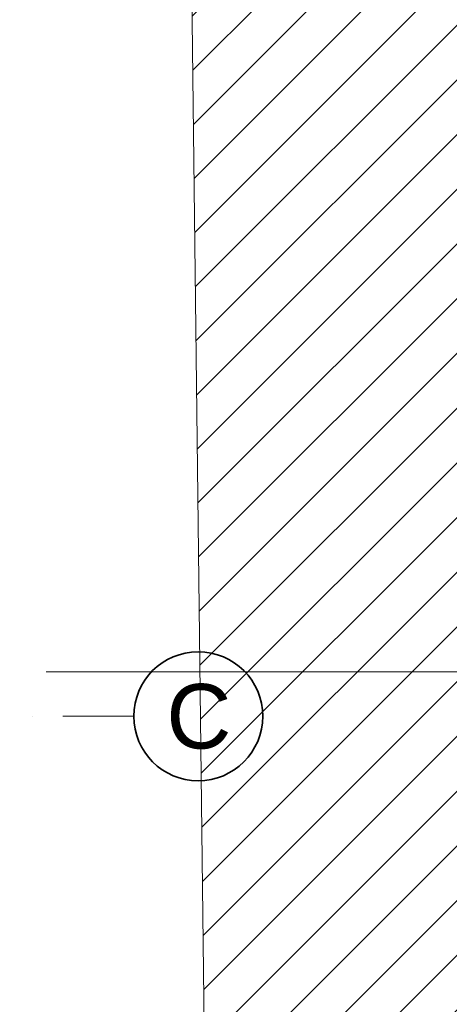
# Model space of a CAD drawing. Header units: millimetres. Extents: x -1465 to 393277, y -3788 to 454312.
# Tile 684 of 958: x 39296 to 41295, y 295739 to 300320. Entities that reach past the tile are written whole.
import ezdxf

# ---------------------------------------------------------------- set-up
doc = ezdxf.new("R2010")
doc.units = ezdxf.units.MM
doc.linetypes.add('Kropki i Kreski', pattern=[6.702778, 3.527778, -1.763889, 0, -1.411111])
doc.layers.add('2D - Ogólne', color=8, linetype='Continuous')
doc.layers.add('Konstrukcja - Siatka mod', color=8, linetype='Continuous')
doc.styles.add('STYL_AUTOMATYCZNY_1', font='ARIALN.TTF')

msp = doc.modelspace()

# ---------------------------------------------------------------- hatches: boundary and pattern name
at = {"linetype": 'Continuous', "lineweight": 15}
h = msp.add_hatch(dxfattribs=at)
h.set_pattern_fill('Bloczki_ceramiczne_0003', color=8, style=0, pattern_type=2)
h.set_pattern_definition([(45, (-218848.59, 578506.62), (-127.27922, 127.27922), [])])
h.paths.add_polyline_path([(40038.8, 305383.9), (40229, 289395.6), (40369.9, 289198.5), (42991.9, 289192.5), (42991.9, 305367.6)])

# ---------------------------------------------------------------- linework, layer by layer
at = {"color": 8, "linetype": 'Continuous', "lineweight": 13, "ltscale": 100, "flags": 128}
msp.add_lwpolyline([(40038.8, 305383.9), (40229, 289395.6), (40369.9, 289198.5), (42991.9, 289192.5), (42991.9, 305367.6)], close=True, dxfattribs=at)
at = {"layer": '2D - Ogólne', "color": 8, "linetype": 'Continuous', "lineweight": 13, "ltscale": 100}
msp.add_line((41653.5, 297285.2), (39420, 297285.2), dxfattribs=at)
at = {"layer": 'Konstrukcja - Siatka mod', "color": 8, "linetype": 'Kropki i Kreski', "lineweight": 13, "ltscale": 100}
msp.add_line((38827, 297078.9), (39827, 297078.9), dxfattribs=at)
at = {"layer": 'Konstrukcja - Siatka mod', "color": 8, "linetype": 'Continuous', "lineweight": 35, "ltscale": 100}
msp.add_circle((40127, 297078.9), 300, dxfattribs=at)

# ---------------------------------------------------------------- texts
at = {"layer": 'Konstrukcja - Siatka mod', "color": 8, "linetype": 'Continuous', "lineweight": 13, "insert": (39978.5, 297228.9), "char_height": 300, "attachment_point": 1, "style": 'STYL_AUTOMATYCZNY_1'}
msp.add_mtext('\\A1;{\\pql;\\pt0;\\fArial|b0|i0|c238|p0;\\W1.000000;C}', dxfattribs=at)

doc.saveas('drawing.dxf')
